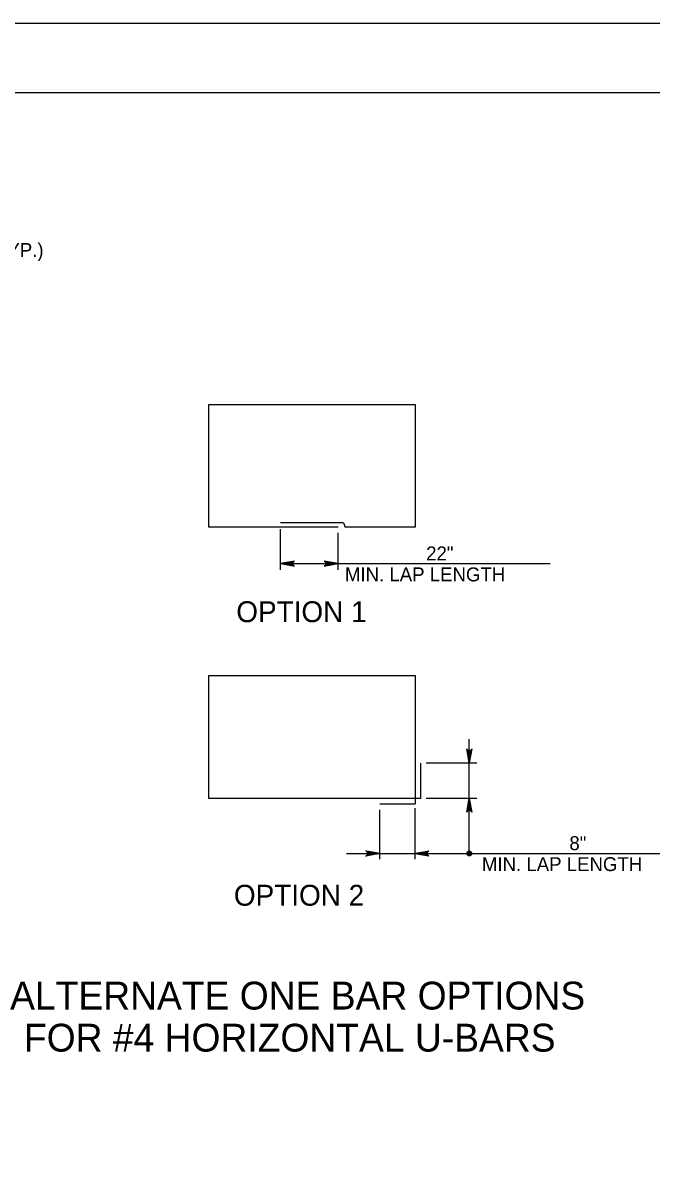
# Model space of a CAD drawing. Extents: x 2087776 to 2104538, y 970919 to 982612.
# Drawn here: x 2094243 to 2094687, y 981794 to 982612 of the extents above; entities that cross this region are included whole.
import ezdxf

# ---------------------------------------------------------------- set-up
doc = ezdxf.new("R2010")
doc.units = 0
doc.layers.add('1', color=7, linetype='Continuous')
doc.layers.add('PLT-BNDY', color=7, linetype='Continuous')

msp = doc.modelspace()

# ---------------------------------------------------------------- linework, layer by layer
at = {"layer": '1'}
for p, q in [((2094373.98, 982342.66), (2094519.81, 982342.66)), ((2094373.98, 982255.85), (2094373.98, 982342.66)), ((2094519.81, 982342.66), (2094519.81, 982255.85)), ((2094465.41, 982255.85), (2094373.98, 982255.85)), ((2094469.12, 982258.86), (2094424.68, 982258.86)), ((2094469.12, 982258.86), (2094470.45, 982255.85)), ((2094519.81, 982255.85), (2094470.45, 982255.85)), ((2094424.68, 982225.62), (2094424.68, 982254.38)), ((2094465.41, 982225.62), (2094465.41, 982251.84)), ((2094424.68, 982230.12), (2094615.27, 982230.12)), ((2094373.98, 982150.89), (2094519.81, 982150.89)), ((2094373.98, 982064.08), (2094373.98, 982150.89)), ((2094519.81, 982150.89), (2094519.81, 982060.33)), ((2094558.15, 982025.17), (2094558.15, 982106.03)), ((2094523.56, 982089.08), (2094523.56, 982064.08)), ((2094527.63, 982089.36), (2094563.38, 982089.36)), ((2094523.56, 982064.08), (2094373.98, 982064.08)), ((2094494.81, 982060.33), (2094519.81, 982060.33)), ((2094563.38, 982064.08), (2094527.63, 982064.08)), ((2094494.81, 982021.07), (2094494.81, 982056.12)), ((2094519.81, 982021.07), (2094519.81, 982057.18)), ((2094471.35, 982025.17), (2094708.77, 982025.17))]:
    msp.add_line(p, q, dxfattribs=at)
for points in [[(2096000.74, 980712.64), (2096000.74, 982563.04), (2093422, 982563.04), (2093422, 980712.64), (2096000.74, 980712.64), (2096000.74, 980799.12), (2095344.57, 980799.12), (2095344.57, 981011.32), (2096000.74, 981011.32), (2096000.74, 981106.34), (2095344.57, 981106.34), (2095344.57, 980712.64), (2095603.11, 980712.64), (2095603.11, 980799.12), (2095603.11, 980712.64), (2095855.73, 980712.64), (2095855.73, 980799.12), (2095855.73, 980758.72), (2096000.74, 980758.72)], [(2094424.68, 982230.12), (2094434.46, 982228.28), (2094434.08, 982228.55), (2094433.71, 982228.81), (2094433.51, 982229.14), (2094433.32, 982229.46), (2094433.26, 982229.79), (2094433.21, 982230.12), (2094433.26, 982230.45), (2094433.32, 982230.78), (2094433.51, 982231.1), (2094433.71, 982231.43), (2094434.08, 982231.69), (2094434.46, 982231.95), (2094424.68, 982230.12), (2094434.08, 982231.69), (2094433.71, 982231.43), (2094424.68, 982230.12), (2094433.51, 982231.1), (2094433.32, 982230.78), (2094424.68, 982230.12), (2094433.26, 982230.45), (2094433.21, 982230.12), (2094424.68, 982230.12), (2094433.26, 982229.79), (2094433.32, 982229.46), (2094424.68, 982230.12), (2094433.51, 982229.14), (2094433.71, 982228.81), (2094424.68, 982230.12), (2094434.08, 982228.55)], [(2094465.41, 982230.12), (2094455.63, 982231.95), (2094456, 982231.69), (2094456.38, 982231.43), (2094456.57, 982231.1), (2094456.77, 982230.78), (2094456.83, 982230.45), (2094456.88, 982230.12), (2094456.83, 982229.79), (2094456.77, 982229.46), (2094456.57, 982229.14), (2094456.38, 982228.81), (2094456, 982228.55), (2094455.63, 982228.28), (2094465.41, 982230.12), (2094456, 982228.55), (2094456.38, 982228.81), (2094465.41, 982230.12), (2094456.57, 982229.14), (2094456.77, 982229.46), (2094465.41, 982230.12), (2094456.83, 982229.79), (2094456.88, 982230.12), (2094465.41, 982230.12), (2094456.83, 982230.45), (2094456.77, 982230.78), (2094465.41, 982230.12), (2094456.57, 982231.1), (2094456.38, 982231.43), (2094465.41, 982230.12), (2094456, 982231.69)], [(2094558.15, 982089.36), (2094556.32, 982099.15), (2094556.58, 982098.77), (2094556.84, 982098.39), (2094557.17, 982098.2), (2094557.5, 982098), (2094557.82, 982097.95), (2094558.15, 982097.89), (2094558.48, 982097.95), (2094558.81, 982098), (2094559.14, 982098.2), (2094559.47, 982098.39), (2094559.73, 982098.77), (2094559.99, 982099.15), (2094558.15, 982089.36), (2094559.73, 982098.77), (2094559.47, 982098.39), (2094558.15, 982089.36), (2094559.14, 982098.2), (2094558.81, 982098), (2094558.15, 982089.36), (2094558.48, 982097.95), (2094558.15, 982097.89), (2094558.15, 982089.36), (2094557.82, 982097.95), (2094557.5, 982098), (2094558.15, 982089.36), (2094557.17, 982098.2), (2094556.84, 982098.39), (2094558.15, 982089.36), (2094556.58, 982098.77)], [(2094558.15, 982064.08), (2094559.99, 982054.29), (2094559.73, 982054.67), (2094559.47, 982055.05), (2094559.14, 982055.24), (2094558.81, 982055.44), (2094558.48, 982055.49), (2094558.15, 982055.55), (2094557.82, 982055.49), (2094557.5, 982055.44), (2094557.17, 982055.24), (2094556.84, 982055.05), (2094556.58, 982054.67), (2094556.32, 982054.29), (2094558.15, 982064.08), (2094556.58, 982054.67), (2094556.84, 982055.05), (2094558.15, 982064.08), (2094557.17, 982055.24), (2094557.5, 982055.44), (2094558.15, 982064.08), (2094557.82, 982055.49), (2094558.15, 982055.55), (2094558.15, 982064.08), (2094558.48, 982055.49), (2094558.81, 982055.44), (2094558.15, 982064.08), (2094559.14, 982055.24), (2094559.47, 982055.05), (2094558.15, 982064.08), (2094559.73, 982054.67)], [(2094494.81, 982025.17), (2094485.03, 982023.33), (2094485.41, 982023.6), (2094485.78, 982023.86), (2094485.98, 982024.18), (2094486.17, 982024.51), (2094486.23, 982024.84), (2094486.28, 982025.17), (2094486.23, 982025.5), (2094486.17, 982025.83), (2094485.98, 982026.15), (2094485.78, 982026.48), (2094485.41, 982026.74), (2094485.03, 982027), (2094494.81, 982025.17), (2094485.41, 982026.74), (2094485.78, 982026.48), (2094494.81, 982025.17), (2094485.98, 982026.15), (2094486.17, 982025.83), (2094494.81, 982025.17), (2094486.23, 982025.5), (2094486.28, 982025.17), (2094494.81, 982025.17), (2094486.23, 982024.84), (2094486.17, 982024.51), (2094494.81, 982025.17), (2094485.98, 982024.18), (2094485.78, 982023.86), (2094494.81, 982025.17), (2094485.41, 982023.6)], [(2094519.81, 982025.17), (2094529.6, 982027), (2094529.22, 982026.74), (2094528.85, 982026.48), (2094528.65, 982026.15), (2094528.46, 982025.83), (2094528.4, 982025.5), (2094528.34, 982025.17), (2094528.4, 982024.84), (2094528.46, 982024.51), (2094528.65, 982024.18), (2094528.85, 982023.86), (2094529.22, 982023.6), (2094529.6, 982023.33), (2094519.81, 982025.17), (2094529.22, 982023.6), (2094528.85, 982023.86), (2094519.81, 982025.17), (2094528.65, 982024.18), (2094528.46, 982024.51), (2094519.81, 982025.17), (2094528.4, 982024.84), (2094528.34, 982025.17), (2094519.81, 982025.17), (2094528.4, 982025.5), (2094528.46, 982025.83), (2094519.81, 982025.17), (2094528.65, 982026.15), (2094528.85, 982026.48), (2094519.81, 982025.17), (2094529.22, 982026.74)]]:
    msp.add_lwpolyline(points, dxfattribs=at)
for radius in [1.75, 0.875]:
    msp.add_circle((2094558.15, 982025.17), radius, dxfattribs=at)
at = {"layer": 'PLT-BNDY'}
msp.add_lwpolyline([(2093294.05, 982612.25), (2096053.23, 982612.25), (2096053.23, 980663.43), (2093294.05, 980663.43)], close=True, dxfattribs=at)

# ---------------------------------------------------------------- texts
at = {"layer": '1'}
for s, height, p in [('#3 BENT BAR ANCHORS (TYP.)', 9.8425, (2094061.85, 982446.93)), ('22"', 9.843, (2094527.62, 982232.42)), ('MIN. LAP LENGTH', 9.8425, (2094470.19, 982217.57)), ('OPTION 1', 14.764, (2094393.37, 982188.73)), ('8"', 9.843, (2094628.9, 982027.54)), ('MIN. LAP LENGTH', 9.8425, (2094567.05, 982012.7)), ('OPTION 2', 14.764, (2094391.68, 981988.24)), ('ALTERNATE ONE BAR OPTIONS', 19.685, (2094233.46, 981914.83)), ('FOR #4 HORIZONTAL U-BARS', 19.685, (2094243.23, 981885.07))]:
    msp.add_text(s, height=height, dxfattribs=at).set_placement(p)

doc.saveas('drawing.dxf')
